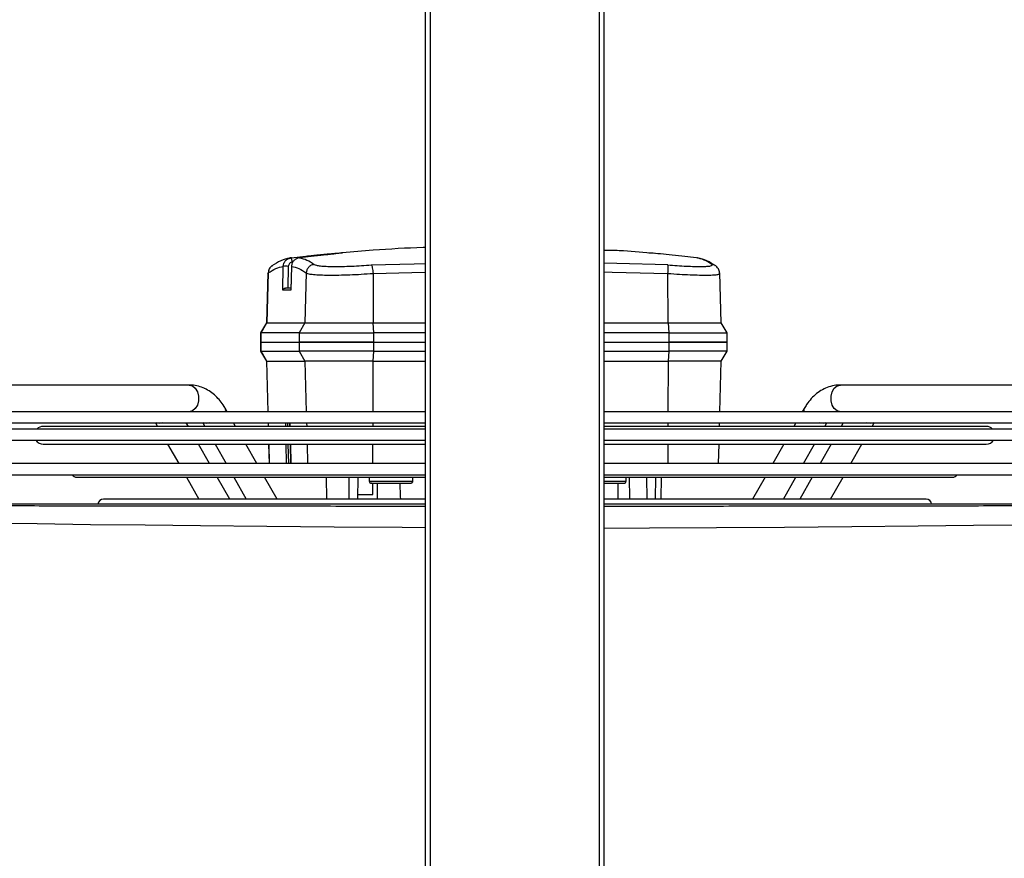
# Model space of a CAD drawing. Header units: millimetres. Extents: x -604189 to 881711, y -381903 to -7297.
# Tile 1003 of 1056: x -541855 to -541634, y -160247 to -160058. Entities that reach past the tile are written whole.
import ezdxf

# ---------------------------------------------------------------- set-up
doc = ezdxf.new("R2010")
doc.units = ezdxf.units.MM
doc.header["$LTSCALE"] = 100
doc.linetypes.add('ACAD_ISO04W100', pattern=[30.5, 24, -3, 0.5, -3])
doc.linetypes.add('CENTER2', pattern=[1.125, 0.75, -0.125, 0.125, -0.125])
doc.layers.get('Defpoints').update_dxf_attribs({"color": 30})
doc.layers.add('Flowair', color=1, linetype='Continuous')
doc.layers.add('OPIS', color=7, linetype='Continuous')
doc.layers.add('osie', color=24, linetype='ACAD_ISO04W100', lineweight=5)
doc.layers.add('strop osie', color=80, linetype='ACAD_ISO04W100', lineweight=5)
doc.styles.get("Standard").update_dxf_attribs({"font": 'romans.shx', "width": 0.5})
doc.dimstyles.new('1 50', dxfattribs={"dimtxt": 150, "dimasz": 80, "dimexe": 1, "dimexo": 1, "dimgap": 20, "dimtad": 1, "dimdec": 0, "dimlfac": 0.1, "dimtxsty": 'Standard', "dimblk": 'ARCHTICK', "dimcen": 200, "dimclrd": 2, "dimadec": 1, "dimazin": 0, "dimtfac": 1, "dimtdec": 0, "dimtmove": 0, "dimatfit": 3, "dimldrblk": 'ARCHTICK', "dimfxl": 120, "dimfxlon": 1, "dimtfill": 1, "dimarcsym": 0})

# ---------------------------------------------------------------- blocks, each defined once
blk = doc.blocks.new('_ArchTick')
at = {"layer": 'strop osie', "color": 0, "const_width": 0.15}
blk.add_lwpolyline([(-0.5, -0.5), (0.5, 0.5)], dxfattribs=at)
blk = doc.blocks.new('*D3281')
at = {"layer": 'Defpoints', "color": 0, "linetype": 'ByBlock', "lineweight": 5, "transparency": 16777216}
for p in [(-552118.94, -159745.28), (-535687.5, -164715.31), (-535410.16, -164715.31)]:
    blk.add_point(p, dxfattribs=at)
at = {"layer": 'OPIS', "color": 0, "linetype": 'Continuous', "lineweight": -2, "transparency": 16777216}
for p, q in [((-535470.16, -159745.28), (-535409.16, -159745.28)), ((-535470.16, -164715.31), (-535409.16, -164715.31))]:
    blk.add_line(p, q, dxfattribs=at)
at = {"layer": 'OPIS', "color": 2, "lineweight": -2, "transparency": 16777216}
blk.add_line((-535410.16, -159745.28), (-535410.16, -164715.31), dxfattribs=at)
at = {"layer": 'OPIS', "color": 2, "linetype": 'ByBlock', "lineweight": -2, "transparency": 16777216, "xscale": 80, "yscale": 80, "zscale": 80}
for p, rotation in [((-535410.16, -159745.28), 90), ((-535410.16, -164715.31), 270)]:
    blk.add_blockref('_ArchTick', p, dxfattribs=dict(at, rotation=rotation))
at = {"layer": 'OPIS', "color": 0, "linetype": 'ByBlock', "lineweight": 13, "transparency": 16777216, "insert": (-535505.16, -162230.3), "char_height": 150, "attachment_point": 5, "rotation": 90, "bg_fill": 3, "box_fill_scale": 1.1, "bg_fill_color": 256, "bg_fill_true_color": 13158600, "bg_fill_transparency": 0}
blk.add_mtext('497', dxfattribs=at)
blk = doc.blocks.new('*D3283')
at = {"layer": 'Defpoints', "color": 0, "linetype": 'ByBlock', "lineweight": 5, "transparency": 16777216}
for p in [(-549860.21, -159420.3), (-548544.07, -179490.3), (-536848.94, -179490.3)]:
    blk.add_point(p, dxfattribs=at)
at = {"layer": 'OPIS', "color": 0, "linetype": 'Continuous', "lineweight": -2, "transparency": 16777216}
for p, q in [((-548604.07, -159420.3), (-548543.07, -159420.3)), ((-548484.07, -179490.3), (-548545.07, -179490.3))]:
    blk.add_line(p, q, dxfattribs=at)
at = {"layer": 'OPIS', "color": 2, "lineweight": -2, "transparency": 16777216}
blk.add_line((-548544.07, -159420.3), (-548544.07, -179490.3), dxfattribs=at)
at = {"layer": 'OPIS', "color": 2, "linetype": 'ByBlock', "lineweight": -2, "transparency": 16777216, "xscale": 80, "yscale": 80, "zscale": 80}
for p, rotation in [((-548544.07, -159420.3), 90), ((-548544.07, -179490.3), 270)]:
    blk.add_blockref('_ArchTick', p, dxfattribs=dict(at, rotation=rotation))
at = {"layer": 'OPIS', "color": 0, "linetype": 'ByBlock', "lineweight": 13, "transparency": 16777216, "insert": (-548639.07, -169455.3), "char_height": 150, "attachment_point": 5, "rotation": 90, "bg_fill": 3, "box_fill_scale": 1.1, "bg_fill_color": 256, "bg_fill_true_color": 13158600, "bg_fill_transparency": 0}
blk.add_mtext('2007', dxfattribs=at)
blk = doc.blocks.new('*D3315')
at = {"layer": 'Defpoints', "color": 0, "linetype": 'ByBlock', "lineweight": 5, "transparency": 16777216}
for p in [(-551668.94, -159870.3), (-536848.94, -159870.3), (-536848.94, -160452.01)]:
    blk.add_point(p, dxfattribs=at)
at = {"layer": 'OPIS', "color": 0, "linetype": 'Continuous', "lineweight": -2, "transparency": 16777216}
for p, q in [((-551668.94, -160392.01), (-551668.94, -160453.01)), ((-536848.94, -160392.01), (-536848.94, -160453.01))]:
    blk.add_line(p, q, dxfattribs=at)
at = {"layer": 'OPIS', "color": 2, "lineweight": -2, "transparency": 16777216}
blk.add_line((-551668.94, -160452.01), (-536848.94, -160452.01), dxfattribs=at)
at = {"layer": 'OPIS', "color": 2, "linetype": 'ByBlock', "lineweight": -2, "transparency": 16777216, "xscale": 80, "yscale": 80, "zscale": 80, "rotation": 180}
blk.add_blockref('_ArchTick', (-551668.94, -160452.01), dxfattribs=at)
at = {"layer": 'OPIS', "color": 2, "linetype": 'ByBlock', "lineweight": -2, "transparency": 16777216, "xscale": 80, "yscale": 80, "zscale": 80}
blk.add_blockref('_ArchTick', (-536848.94, -160452.01), dxfattribs=at)
at = {"layer": 'OPIS', "color": 0, "linetype": 'ByBlock', "lineweight": 13, "transparency": 16777216, "insert": (-544258.94, -160357.01), "char_height": 150, "attachment_point": 5, "bg_fill": 3, "box_fill_scale": 1.1, "bg_fill_color": 256, "bg_fill_true_color": 13158600, "bg_fill_transparency": 0}
blk.add_mtext('1482', dxfattribs=at)
blk = doc.blocks.new('LEO XL 03.2018')
at = {"layer": 'Flowair'}
for p, q in [((11520.15, -6656.63), (11520.15, -6745.81)), ((11515.6, -6659.15), (11515.6, -6745.81)), ((11516.85, -6745.81), (11516.85, -6658.52)), ((11512.97, -6745.81), (11512.97, -6660.46)), ((11511.03, -6745.81), (11511.03, -6661.4)), ((11511.72, -6661.09), (11511.72, -6745.81)), ((11506.78, -6662.96), (11506.78, -6709.29)), ((11509.78, -6663.65), (11509.78, -6745.81)), ((11511.42, -6692.94), (11511.42, -6745.81)), ((11513.42, -6745.81), (11513.42, -6692.94)), ((11517.12, -6745.81), (11517.12, -6696.71)), ((11519.57, -6699.69), (11519.57, -6710.55)), ((11511.42, -6705.75), (11511.03, -6705.52)), ((11515.6, -6708.13), (11513.42, -6706.88)), ((11511.03, -6708.98), (11511.42, -6709.2)), ((11519.57, -6710.39), (11517.12, -6709)), ((11511.42, -6711.05), (11511.03, -6710.83)), ((11513.42, -6710.34), (11515.6, -6711.58)), ((11519.57, -6710.55), (11519.57, -6710.68)), ((11519.57, -6710.68), (11519.57, -6716.01)), ((11515.6, -6713.43), (11513.42, -6712.19)), ((11517.12, -6712.45), (11519.57, -6713.84)), ((11509.4, -6713.35), (11509.78, -6713.57)), ((11511.03, -6714.28), (11511.42, -6714.5)), ((11519.57, -6715.69), (11517.12, -6714.3)), ((11513.42, -6715.64), (11515.6, -6716.88)), ((11519.57, -6716.01), (11519.57, -6745.81)), ((11517.12, -6717.75), (11519.57, -6719.15)), ((11500.94, -6722.01), (11499.81, -6722.66)), ((11501.96, -6721.99), (11500.94, -6722.01)), ((11500.94, -6728.53), (11500.94, -6722.01)), ((11502.98, -6722.01), (11501.96, -6721.99)), ((11501.96, -6728.53), (11501.96, -6721.99)), ((11504.11, -6722.66), (11502.98, -6722.01)), ((11502.98, -6722.01), (11502.98, -6728.53)), ((11499.81, -6722.66), (11494.2, -6722.8)), ((11499.81, -6728.61), (11499.81, -6722.66)), ((11509.78, -6722.81), (11504.11, -6722.66)), ((11504.11, -6722.66), (11504.11, -6728.61)), ((11511.42, -6722.85), (11511.03, -6722.84)), ((11515.58, -6722.96), (11513.42, -6722.9)), ((11515.58, -6722.96), (11515.58, -6728.65)), ((11492.5, -6725.43), (11492.32, -6727.09)), ((11492.56, -6725.25), (11492.5, -6725.43)), ((11493.3, -6728.66), (11492.84, -6745.81)), ((11493.86, -6745.81), (11494.26, -6728.63)), ((11499.81, -6728.61), (11494.26, -6728.63)), ((11499.81, -6728.61), (11500.94, -6728.53)), ((11499.81, -6745.81), (11499.81, -6728.61)), ((11500.94, -6728.53), (11500.94, -6745.81)), ((11500.94, -6728.53), (11501.96, -6728.53)), ((11501.96, -6745.81), (11501.96, -6728.53)), ((11501.96, -6728.53), (11502.98, -6728.53)), ((11502.98, -6745.81), (11502.98, -6728.53)), ((11502.98, -6728.53), (11504.11, -6728.61)), ((11504.11, -6745.81), (11504.11, -6728.61)), ((11504.11, -6728.61), (11509.78, -6728.63)), ((11511.03, -6728.64), (11511.42, -6728.64)), ((11513.42, -6728.64), (11515.58, -6728.65)), ((11515.58, -6728.65), (11515.58, -6745.81)), ((11519.57, -6729.39), (11517.12, -6729.36)), ((11517.12, -6730.04), (11519.57, -6730.06)), ((11517.12, -6731.05), (11519.57, -6731.02)), ((11519.57, -6732.9), (11517.12, -6732.93)), ((11517.56, -6733.32), (11517.12, -6733.31)), ((11517.56, -6738.23), (11517.56, -6733.32)), ((11519.57, -6734.23), (11517.81, -6734.2)), ((11517.12, -6738.24), (11517.56, -6738.23)), ((11493.3, -6761.9), (11492.91, -6745.81)), ((11494.26, -6761.71), (11493.86, -6745.81)), ((11499.81, -6761.69), (11499.81, -6745.81)), ((11500.94, -6745.81), (11500.94, -6761.61)), ((11501.96, -6761.6), (11501.96, -6745.81)), ((11502.98, -6761.61), (11502.98, -6745.81)), ((11504.11, -6761.69), (11504.11, -6745.81)), ((11509.78, -6745.81), (11509.78, -6827.97)), ((11511.03, -6830.24), (11511.03, -6745.81)), ((11511.42, -6745.81), (11511.42, -6798.69)), ((11511.72, -6745.81), (11511.72, -6830.53)), ((11512.97, -6831.16), (11512.97, -6745.81)), ((11513.42, -6798.69), (11513.42, -6745.81)), ((11515.58, -6745.81), (11515.58, -6761.73)), ((11515.6, -6745.81), (11515.6, -6832.48)), ((11516.85, -6833.1), (11516.85, -6745.81)), ((11517.12, -6794.92), (11517.12, -6745.81)), ((11519.57, -6745.81), (11519.57, -6775.58)), ((11520.15, -6745.81), (11520.15, -6835.03)), ((11517.56, -6762.14), (11517.56, -6757.23)), ((11494.26, -6761.71), (11499.81, -6761.69)), ((11500.94, -6761.61), (11499.81, -6761.69)), ((11499.81, -6769.34), (11499.81, -6761.69)), ((11501.96, -6761.6), (11500.94, -6761.61)), ((11500.94, -6769.98), (11500.94, -6761.61)), ((11502.98, -6761.61), (11501.96, -6761.6)), ((11501.96, -6770), (11501.96, -6761.6)), ((11504.11, -6761.69), (11502.98, -6761.61)), ((11502.98, -6761.61), (11502.98, -6769.98)), ((11504.11, -6761.69), (11504.11, -6769.34)), ((11509.78, -6761.71), (11504.11, -6761.69)), ((11511.42, -6761.71), (11511.03, -6761.71)), ((11515.58, -6761.73), (11513.42, -6761.72)), ((11515.58, -6761.73), (11515.58, -6769.04)), ((11517.12, -6762.15), (11517.56, -6762.14)), ((11517.81, -6761.26), (11519.57, -6761.23)), ((11519.06, -6761.72), (11517.81, -6761.72)), ((11519.06, -6763.42), (11519.06, -6761.72)), ((11519.57, -6763.42), (11517.12, -6763.39)), ((11519.57, -6764.39), (11517.12, -6764.4)), ((11517.12, -6766.95), (11519.57, -6766.93)), ((11492.32, -6768.3), (11492.5, -6769.96)), ((11492.32, -6768.3), (11492.32, -6768.3)), ((11492.5, -6770.89), (11492.32, -6769.23)), ((11494.21, -6769.19), (11499.81, -6769.34)), ((11499.81, -6769.34), (11500.94, -6769.98)), ((11499.81, -6773.61), (11499.81, -6769.34)), ((11502.98, -6769.98), (11504.11, -6769.34)), ((11504.11, -6769.34), (11509.78, -6769.19)), ((11504.11, -6773.61), (11504.11, -6769.34)), ((11511.03, -6769.16), (11511.42, -6769.15)), ((11513.42, -6769.1), (11515.58, -6769.04)), ((11515.58, -6769.04), (11515.58, -6770.91)), ((11492.5, -6769.97), (11492.5, -6769.96)), ((11492.57, -6771.1), (11492.5, -6770.89)), ((11492.53, -6770.97), (11492.5, -6770.89)), ((11493.47, -6770.85), (11496.1, -6770.93)), ((11493.47, -6770.85), (11496.15, -6770.93)), ((11493.47, -6770.85), (11493.47, -6770.85)), ((11495.91, -6770.92), (11495.91, -6771.52)), ((11496.15, -6770.93), (11496.15, -6771.83)), ((11500.94, -6769.98), (11501.96, -6770)), ((11500.94, -6769.98), (11500.94, -6774.25)), ((11501.96, -6770), (11502.98, -6769.98)), ((11501.96, -6774.27), (11501.96, -6770)), ((11502.98, -6774.25), (11502.98, -6769.98)), ((11513.42, -6770.97), (11515.58, -6770.91)), ((11515.58, -6770.91), (11513.42, -6770.97)), ((11515.58, -6770.91), (11515.58, -6770.91)), ((11493.47, -6771.21), (11495.91, -6771.26)), ((11496.15, -6771.83), (11493.47, -6771.77)), ((11511.03, -6771.04), (11511.42, -6771.03)), ((11511.42, -6771.03), (11511.03, -6771.04)), ((11511.42, -6771.26), (11511.03, -6771.27)), ((11511.03, -6771.54), (11511.42, -6771.54)), ((11515.58, -6771.16), (11513.42, -6771.21)), ((11513.42, -6771.49), (11515.58, -6771.44)), ((11515.58, -6771.44), (11515.58, -6773.31)), ((11519.57, -6772.47), (11517.12, -6773.87)), ((11494.2, -6773.51), (11499.81, -6773.66)), ((11494.21, -6773.46), (11499.81, -6773.61)), ((11494.27, -6773.49), (11494.21, -6773.46)), ((11500.94, -6774.25), (11499.81, -6773.61)), ((11499.81, -6773.66), (11499.81, -6773.61)), ((11499.81, -6773.66), (11500.94, -6774.31)), ((11501.96, -6774.27), (11500.94, -6774.25)), ((11500.94, -6774.31), (11500.94, -6774.25)), ((11502.98, -6774.25), (11501.96, -6774.27)), ((11501.96, -6774.33), (11501.96, -6774.27)), ((11504.11, -6773.61), (11502.98, -6774.25)), ((11502.98, -6774.31), (11504.11, -6773.66)), ((11502.98, -6774.25), (11502.98, -6774.31)), ((11509.78, -6773.46), (11504.11, -6773.61)), ((11504.11, -6773.66), (11509.78, -6773.51)), ((11504.11, -6773.61), (11504.11, -6773.66)), ((11511.42, -6773.42), (11511.03, -6773.43)), ((11511.03, -6773.48), (11511.42, -6773.47)), ((11515.58, -6773.31), (11513.42, -6773.36)), ((11513.42, -6773.42), (11515.58, -6773.36)), ((11515.58, -6773.31), (11515.58, -6773.36)), ((11500.94, -6774.31), (11501.96, -6774.33)), ((11501.96, -6774.33), (11502.98, -6774.31)), ((11515.6, -6774.74), (11513.42, -6775.98)), ((11517.12, -6777.32), (11519.57, -6775.93)), ((11519.57, -6775.58), (11519.57, -6775.73)), ((11519.57, -6775.73), (11519.57, -6781.06)), ((11511.42, -6777.12), (11511.03, -6777.34)), ((11509.78, -6778.05), (11509.4, -6778.27)), ((11513.42, -6779.43), (11515.6, -6778.19)), ((11519.57, -6777.78), (11517.12, -6779.17)), ((11511.03, -6780.8), (11511.42, -6780.57)), ((11515.6, -6780.04), (11513.42, -6781.28)), ((11517.12, -6782.63), (11519.57, -6781.23)), ((11519.57, -6781.06), (11519.57, -6791.94)), ((11506.78, -6782.33), (11506.78, -6828.66)), ((11511.42, -6782.42), (11511.03, -6782.65)), ((11513.42, -6784.74), (11515.6, -6783.49)), ((11511.03, -6786.1), (11511.42, -6785.88))]:
    blk.add_line(p, q, dxfattribs=at)
at = {"layer": 'Flowair', "flags": 128}
for points in [[(11522.83, -6745.81), (11522.81, -6730.7), (11522.77, -6723.2), (11522.73, -6715.56), (11522.66, -6708.01), (11522.59, -6700.58), (11522.52, -6694.35), (11522.45, -6688.23), (11522.37, -6682.25), (11522.28, -6676.29), (11522.19, -6670.48), (11522.1, -6664.86), (11522.1, -6664.86), (11522.1, -6664.86)], [(11511.03, -6705.61), (11511.08, -6705.92), (11511.03, -6706.32)], [(11509.78, -6709.29), (11509.69, -6709.66), (11509.43, -6709.98), (11509.03, -6710.21), (11508.54, -6710.34), (11508.02, -6710.34), (11507.53, -6710.21), (11507.13, -6709.98), (11506.87, -6709.66), (11506.78, -6709.29), (11506.78, -6709.29)], [(11511.03, -6710.92), (11511.08, -6711.22), (11511.03, -6711.62)], [(11522.83, -6745.81), (11522.81, -6750.93), (11522.77, -6758.43), (11522.73, -6766.06), (11522.66, -6773.61), (11522.59, -6781.04), (11522.52, -6787.27), (11522.45, -6793.39), (11522.37, -6799.37), (11522.28, -6805.34), (11522.19, -6811.14), (11522.1, -6816.76), (11522.1, -6816.76), (11522.1, -6816.76)], [(11511.03, -6780), (11511.08, -6780.4), (11511.03, -6780.71)], [(11506.78, -6782.33), (11506.87, -6781.96), (11507.13, -6781.65), (11507.53, -6781.41), (11508.02, -6781.28), (11508.54, -6781.28), (11509.03, -6781.41), (11509.43, -6781.65), (11509.69, -6781.96), (11509.78, -6782.33), (11509.78, -6782.33)], [(11511.03, -6785.3), (11511.08, -6785.7), (11511.03, -6786.01)]]:
    blk.add_lwpolyline(points, dxfattribs=at)
at = {"layer": 'Flowair'}
for centre, radius, start, end in [((11512.42, -6692.94), 1, 133.9603, 180), ((11512.42, -6692.94), 1, 0, 56.2314), ((11516.5, -6696.71), 0.625, 0, 55.6699), ((11520.2, -6699.69), 0.625, 94.6574, 180), ((11509.58, -6712.97), 0.427, 244.7836, 297.4536), ((11517.56, -6733.57), 0.25, 0, 89), ((11517.56, -6737.98), 0.25, 271, 0), ((11517.56, -6761.89), 0.25, 271, 0), ((11499.87, -6771.49), 6.41, 177.4966, 182.5034), ((11509.58, -6778.66), 0.427, 62.5519, 115.1736), ((11520.2, -6791.94), 0.625, 180, 265.3426), ((11516.5, -6794.92), 0.625, 304.3301, 0), ((11512.42, -6798.69), 1, 180, 226.0397), ((11512.42, -6798.69), 1, 303.7686, 0)]:
    blk.add_arc(centre, radius, start, end, dxfattribs=at)
for centre, major_axis, start_param, end_param in [((11533.07, -6759.37), (-73.36, -0.12), 4.925425, 4.931538), ((11549.86, -6759.34), (-39.77, -0.06), 5.578263, 5.64982)]:
    blk.add_ellipse(centre, major_axis=major_axis, ratio=0.030213, start_param=start_param, end_param=end_param, dxfattribs=at)
for points, knots in [([(11520.32, -6666.23), (11520.32, -6666.62), (11520.33, -6668.36), (11520.33, -6671.45), (11520.34, -6675.59), (11520.34, -6679.76), (11520.34, -6683.96), (11520.35, -6688.07), (11520.35, -6692.23), (11520.36, -6696.5), (11520.37, -6700.9), (11520.37, -6705.36), (11520.38, -6709.86), (11520.38, -6714.38), (11520.39, -6718.95), (11520.39, -6723.55), (11520.4, -6728.19), (11520.4, -6732.28), (11520.4, -6734.83), (11520.4, -6745.81)], [0, 0, 0, 0, 0.018949, 0.085033, 0.147759, 0.214142, 0.277374, 0.338005, 0.397297, 0.459491, 0.522103, 0.584911, 0.64764, 0.710001, 0.77201, 0.834836, 0.897586, 0.960368, 1, 1, 1, 1]), ([(11506.8, -6709.29), (11506.8, -6709.46), (11506.79, -6709.9), (11506.97, -6710.58), (11507.29, -6711.31), (11507.73, -6711.98), (11508.29, -6712.57), (11508.86, -6713.03), (11509.26, -6713.26), (11509.41, -6713.34)], [0, 0, 0, 0, 0.101444, 0.269509, 0.425933, 0.58458, 0.744794, 0.904933, 1, 1, 1, 1]), ([(11501.96, -6722.02), (11501.96, -6722.01), (11501.96, -6721.98), (11501.96, -6722.21), (11501.96, -6722.72), (11501.96, -6723.51), (11501.96, -6724.52), (11501.96, -6725.73), (11501.96, -6727.08), (11501.96, -6728.04), (11501.96, -6728.53)], [0, 0, 0, 0, 0.047125, 0.18325, 0.319375, 0.4555, 0.591625, 0.72775, 0.863875, 1, 1, 1, 1]), ([(11493.41, -6723.28), (11493.2, -6723.61), (11492.78, -6724.27), (11492.62, -6724.93), (11492.54, -6725.26)], [0, 0, 0, 0, 0.501125, 1, 1, 1, 1]), ([(11493.43, -6723.29), (11493.4, -6723.33), (11493.29, -6723.45), (11493.27, -6723.61), (11493.25, -6723.73)], [0, 0, 0, 0, 0.292475, 1, 1, 1, 1]), ([(11494.33, -6722.85), (11494.16, -6722.85), (11493.83, -6722.84), (11493.55, -6723.13), (11493.41, -6723.28)], [0, 0, 0, 0, 0.502539, 1, 1, 1, 1]), ([(11494.26, -6728.63), (11494.29, -6728.19), (11494.35, -6727.33), (11494.41, -6726.13), (11494.45, -6725.06), (11494.45, -6724.15), (11494.43, -6723.46), (11494.39, -6723.01), (11494.34, -6722.91), (11494.32, -6722.87)], [0, 0, 0, 0, 0.151342, 0.296811, 0.445793, 0.593461, 0.741775, 0.889975, 1, 1, 1, 1]), ([(11494.32, -6722.87), (11494.32, -6722.85), (11494.3, -6722.79), (11494.28, -6722.82), (11494.27, -6722.83)], [0, 0, 0, 0, 0.425316, 1, 1, 1, 1]), ([(11493.25, -6723.73), (11493.06, -6724.01), (11492.7, -6724.58), (11492.57, -6725.15), (11492.5, -6725.43)], [0, 0, 0, 0, 0.499252, 1, 1, 1, 1]), ([(11493.3, -6728.66), (11493.33, -6728.3), (11493.39, -6727.58), (11493.45, -6726.55), (11493.48, -6725.63), (11493.49, -6724.84), (11493.47, -6724.23), (11493.42, -6723.84), (11493.34, -6723.65), (11493.28, -6723.7), (11493.25, -6723.73)], [0, 0, 0, 0, 0.122301, 0.246543, 0.372398, 0.499357, 0.62646, 0.752584, 0.877238, 1, 1, 1, 1]), ([(11492.55, -6725.21), (11492.54, -6725.25), (11492.53, -6725.3), (11492.53, -6725.34), (11492.53, -6725.35)], [0, 0, 0, 0, 0.924968, 1, 1, 1, 1]), ([(11492.32, -6727.09), (11492.27, -6727.57), (11492.17, -6728.52), (11492.05, -6729.79), (11491.98, -6730.57), (11491.97, -6730.74), (11491.97, -6730.76)], [0, 0, 0, 0, 0.317594, 0.634709, 0.951831, 1, 1, 1, 1]), ([(11494.26, -6728.63), (11494.15, -6728.62), (11493.92, -6728.61), (11493.61, -6728.61), (11493.38, -6728.62), (11493.33, -6728.65), (11493.3, -6728.66)], [0, 0, 0, 0, 0.241938, 0.500002, 0.758066, 1, 1, 1, 1]), ([(11492.04, -6730.13), (11491.93, -6731.29), (11491.75, -6733.18), (11491.65, -6735.08), (11491.61, -6745.81)], [0, 0, 0, 0, 0.615742, 1, 1, 1, 1]), ([(11517.81, -6738.07), (11517.81, -6738.07), (11517.81, -6734.83), (11517.81, -6734.06), (11517.81, -6733.61), (11517.81, -6733.61), (11517.81, -6733.61)], [0, 0, 0, 0, 0.27217, 0.544337, 0.816504, 1, 1, 1, 1]), ([(11491.61, -6745.81), (11491.36, -6755.9), (11491.41, -6757.87), (11491.59, -6760.98), (11491.85, -6764), (11491.95, -6765.15)], [0, 0, 0, 0, 0.02872, 0.630038, 1, 1, 1, 1]), ([(11520.4, -6745.81), (11520.4, -6757.23), (11520.4, -6760.22), (11520.39, -6764.74), (11520.39, -6769.37), (11520.39, -6773.98), (11520.38, -6778.56), (11520.38, -6783.09), (11520.37, -6787.58), (11520.36, -6792.03), (11520.36, -6796.42), (11520.35, -6800.75), (11520.35, -6804.95), (11520.34, -6809), (11520.34, -6812.96), (11520.33, -6816.93), (11520.33, -6821), (11520.32, -6823.84), (11520.32, -6825.3), (11520.32, -6825.39)], [0, 0, 0, 0, 0.057334, 0.120037, 0.182701, 0.245424, 0.308292, 0.371072, 0.433472, 0.496202, 0.559022, 0.621619, 0.683756, 0.743805, 0.80289, 0.864258, 0.928299, 0.995584, 1, 1, 1, 1]), ([(11517.81, -6757.56), (11517.8, -6757.51), (11517.8, -6757.44), (11517.75, -6757.34), (11517.69, -6757.27), (11517.63, -6757.23), (11517.58, -6757.23), (11517.56, -6757.23)], [0, 0, 0, 0, 0.277446, 0.519151, 0.707267, 0.863248, 1, 1, 1, 1]), ([(11517.81, -6758.98), (11517.81, -6758.72), (11517.81, -6758.19), (11517.81, -6757.77), (11517.81, -6757.56)], [0, 0, 0, 0, 0.498578, 1, 1, 1, 1]), ([(11517.81, -6761.85), (11517.81, -6761.86), (11517.81, -6761.91), (11517.81, -6761.59), (11517.81, -6760.93), (11517.81, -6760), (11517.81, -6759.32), (11517.81, -6758.98)], [0, 0, 0, 0, 0.075317, 0.306488, 0.537658, 0.768829, 1, 1, 1, 1]), ([(11493.25, -6768.3), (11493.28, -6768.23), (11493.34, -6768.1), (11493.42, -6767.63), (11493.47, -6766.98), (11493.49, -6766.15), (11493.48, -6765.18), (11493.45, -6764.11), (11493.39, -6763), (11493.33, -6762.27), (11493.3, -6761.9)], [0, 0, 0, 0, 0.122763, 0.247314, 0.37334, 0.500337, 0.627363, 0.753291, 0.87764, 1, 1, 1, 1]), ([(11493.3, -6761.9), (11493.33, -6761.89), (11493.38, -6761.85), (11493.61, -6761.79), (11493.92, -6761.74), (11494.15, -6761.72), (11494.26, -6761.71)], [0, 0, 0, 0, 0.241936, 0.499991, 0.758061, 1, 1, 1, 1]), ([(11494.21, -6769.19), (11494.24, -6769.11), (11494.31, -6768.95), (11494.38, -6768.39), (11494.43, -6767.64), (11494.45, -6766.67), (11494.45, -6765.56), (11494.41, -6764.33), (11494.35, -6763.02), (11494.29, -6762.15), (11494.26, -6761.71)], [0, 0, 0, 0, 0.128322, 0.249922, 0.376188, 0.499732, 0.624646, 0.749467, 0.874474, 1, 1, 1, 1]), ([(11501.96, -6761.6), (11501.96, -6762.09), (11501.96, -6763.07), (11501.96, -6764.54), (11501.96, -6765.92), (11501.96, -6767.17), (11501.96, -6768.25), (11501.96, -6769.11), (11501.96, -6769.73), (11501.96, -6769.91), (11501.96, -6770)], [0, 0, 0, 0, 0.125, 0.25, 0.375, 0.5, 0.625, 0.75, 0.875, 1, 1, 1, 1]), ([(11491.97, -6765.54), (11491.95, -6765.38), (11491.94, -6765.16), (11491.94, -6765.13), (11491.95, -6765.17), (11491.97, -6765.28), (11492, -6765.45), (11492.03, -6765.68), (11492.06, -6765.98), (11492.1, -6766.27), (11492.13, -6766.54), (11492.14, -6766.61)], [0, 0, 0, 0, 0.231997, 0.327403, 0.423631, 0.519775, 0.638753, 0.733909, 0.805787, 0.948045, 1, 1, 1, 1]), ([(11491.96, -6765.24), (11491.96, -6765.24), (11491.97, -6765.24), (11492, -6765.45), (11492.05, -6765.89), (11492.11, -6766.37), (11492.14, -6766.61)], [0, 0, 0, 0, 0.127718, 0.395991, 0.695186, 1, 1, 1, 1]), ([(11492.32, -6769.23), (11492.31, -6769.16), (11492.3, -6769.02), (11492.28, -6768.82), (11492.26, -6768.61), (11492.23, -6768.33), (11492.19, -6767.98), (11492.15, -6767.53), (11492.1, -6767.04), (11492.05, -6766.57), (11492.02, -6766.16), (11491.99, -6765.89), (11491.98, -6765.73), (11491.97, -6765.6), (11491.97, -6765.56), (11491.97, -6765.54)], [0, 0, 0, 0, 0.045708, 0.091028, 0.136098, 0.181059, 0.276173, 0.371288, 0.491626, 0.629483, 0.741253, 0.853602, 0.898031, 0.941696, 1, 1, 1, 1]), ([(11492.14, -6766.61), (11492.15, -6766.73), (11492.18, -6767.02), (11492.25, -6767.59), (11492.3, -6768.05), (11492.32, -6768.3)], [0, 0, 0, 0, 0.243292, 0.582835, 1, 1, 1, 1]), ([(11492.5, -6769.96), (11492.57, -6769.68), (11492.7, -6769.13), (11493.06, -6768.57), (11493.25, -6768.3)], [0, 0, 0, 0, 0.500746, 1, 1, 1, 1]), ([(11493.25, -6768.3), (11493.27, -6768.41), (11493.32, -6768.65), (11493.55, -6768.94), (11493.86, -6769.14), (11494.09, -6769.18), (11494.21, -6769.19)], [0, 0, 0, 0, 0.241808, 0.499996, 0.758187, 1, 1, 1, 1]), ([(11493.47, -6770.85), (11493.53, -6770.57), (11493.66, -6770.01), (11494.03, -6769.47), (11494.21, -6769.19)], [0, 0, 0, 0, 0.499997, 1, 1, 1, 1]), ([(11492.5, -6769.96), (11492.53, -6770.08), (11492.58, -6770.31), (11492.81, -6770.6), (11493.11, -6770.8), (11493.35, -6770.83), (11493.47, -6770.85)], [0, 0, 0, 0, 0.25278, 0.500297, 0.747693, 1, 1, 1, 1]), ([(11492.53, -6770.86), (11492.53, -6770.86), (11492.51, -6770.87), (11492.51, -6770.88), (11492.5, -6770.89)], [0, 0, 0, 0, 0.003139, 1, 1, 1, 1]), ([(11492.53, -6770.85), (11492.53, -6770.9), (11492.52, -6770.98), (11492.54, -6771.07), (11492.55, -6771.11)], [0, 0, 0, 0, 0.505498, 1, 1, 1, 1]), ([(11492.99, -6770.77), (11492.93, -6770.78), (11492.83, -6770.79), (11492.72, -6770.81), (11492.64, -6770.83), (11492.57, -6770.84), (11492.55, -6770.86), (11492.53, -6770.86)], [0, 0, 0, 0, 0.315319, 0.484973, 0.658164, 0.831386, 1, 1, 1, 1]), ([(11492.99, -6770.77), (11493, -6770.83), (11493.03, -6770.94), (11493.14, -6771.08), (11493.29, -6771.18), (11493.41, -6771.2), (11493.47, -6771.21)], [0, 0, 0, 0, 0.247929, 0.497698, 0.748621, 1, 1, 1, 1]), ([(11496.15, -6770.93), (11496.15, -6770.93), (11496.13, -6770.93), (11496.12, -6770.93), (11496.1, -6770.93)], [0, 0, 0, 0, 0.040782, 1, 1, 1, 1]), ([(11492.54, -6771.06), (11492.62, -6771.39), (11492.78, -6772.05), (11493.2, -6772.71), (11493.41, -6773.04)], [0, 0, 0, 0, 0.498875, 1, 1, 1, 1]), ([(11493.47, -6771.77), (11493.36, -6771.75), (11493.12, -6771.72), (11492.81, -6771.52), (11492.62, -6771.3), (11492.58, -6771.14), (11492.57, -6771.1)], [0, 0, 0, 0, 0.285614, 0.59058, 0.895542, 1, 1, 1, 1]), ([(11494.21, -6773.46), (11494.03, -6773.18), (11493.66, -6772.61), (11493.53, -6772.05), (11493.47, -6771.77)], [0, 0, 0, 0, 0.500003, 1, 1, 1, 1]), ([(11496.15, -6771.83), (11496.15, -6771.83), (11496.13, -6771.82), (11496.08, -6771.81), (11495.99, -6771.75), (11495.92, -6771.65), (11495.91, -6771.56), (11495.91, -6771.52)], [0, 0, 0, 0, 0.005524, 0.138563, 0.509741, 0.777705, 1, 1, 1, 1]), ([(11515.58, -6771.16), (11515.58, -6771.19), (11515.58, -6771.26), (11515.58, -6771.35), (11515.58, -6771.41), (11515.58, -6771.43), (11515.58, -6771.44)], [0, 0, 0, 0, 0.250003, 0.500007, 0.750007, 1, 1, 1, 1]), ([(11493.41, -6773.04), (11493.55, -6773.2), (11493.75, -6773.43), (11493.99, -6773.43), (11494.07, -6773.43)], [0, 0, 0, 0, 0.678888, 1, 1, 1, 1]), ([(11493.43, -6773.03), (11493.47, -6773.09), (11493.58, -6773.25), (11493.86, -6773.42), (11494.1, -6773.45), (11494.21, -6773.46)], [0, 0, 0, 0, 0.243011, 0.633902, 1, 1, 1, 1]), ([(11509.41, -6778.28), (11509.33, -6778.32), (11509.02, -6778.48), (11508.55, -6778.84), (11507.99, -6779.35), (11507.52, -6779.93), (11507.15, -6780.58), (11506.9, -6781.29), (11506.77, -6781.88), (11506.79, -6782.23), (11506.8, -6782.33)], [0, 0, 0, 0, 0.049243, 0.191727, 0.337168, 0.48486, 0.634473, 0.78626, 0.941264, 1, 1, 1, 1]), ([(11509.41, -6778.28), (11509.33, -6778.32), (11509.02, -6778.48), (11508.54, -6778.84), (11507.99, -6779.35), (11507.52, -6779.93), (11507.29, -6780.37), (11507.17, -6780.59)], [0, 0, 0, 0, 0.077577, 0.302156, 0.531395, 0.764183, 1, 1, 1, 1])]:
    blk.add_open_spline(points, degree=3, knots=knots, dxfattribs=at)
blk = doc.blocks.new('konsola obrotowa XL 03.2018')
blk.add_wipeout([(11290.1, -6456.08), (11290.1, -6476.08), (11559.13, -6476.08), (11559.13, -6456.08)]).dxf.layer = 'Flowair'
at = {"layer": 'Flowair'}
for p, q in [((11343.93, -6456.08), (11559.13, -6456.08)), ((11558.63, -6456.58), (11343.65, -6456.58)), ((11343.65, -6475.58), (11558.63, -6475.58)), ((11559.13, -6476.08), (11343.93, -6476.08))]:
    blk.add_line(p, q, dxfattribs=at)

msp = doc.modelspace()

# ---------------------------------------------------------------- hatches: boundary and pattern name
at = {"layer": 'OPIS', "linetype": 'ByBlock', "lineweight": 9}
h = msp.add_hatch(dxfattribs=at)
h.set_pattern_fill('ANSI36', color=0, scale=150)
h.set_pattern_definition([(45, (-306927.96, 32475.8), (252.5697, 926.0889), [1190.625, -238.125, 0, -238.125])])
h.paths.add_polyline_path([(-556073.92, -159870.3), (-556073.92, -161086.41), (-553567.18, -161086.41), (-553567.18, -159870.3)], flags=17)
h.paths.add_polyline_path([(-552198.92, -159870.3), (-553567.18, -159870.3), (-553567.18, -161086.41), (-556073.92, -161086.41), (-556073.92, -159870.3), (-556159.64, -159870.3), (-558143.92, -159870.3), (-558143.92, -160550.3), (-558143.92, -166895.28), (-553898.92, -166895.28), (-553898.92, -166928.69), (-553798.92, -166928.69, -0.267949), (-553348.92, -166149.27), (-553348.92, -165917.81, -0.414214), (-553691.86, -165574.88, -1), (-553005.98, -165574.88, -0.414214), (-553348.92, -165917.81), (-553348.92, -166149.27, 0.267949), (-553798.92, -166928.69), (-553798.92, -166988.69), (-553898.92, -166988.69), (-553898.92, -167020.26), (-552798.92, -167020.26), (-552798.92, -166988.69), (-552898.92, -166988.69), (-552898.92, -166928.69), (-552798.92, -166928.69), (-552798.92, -166895.28), (-552198.92, -166895.28)])
h.paths.add_polyline_path([(-536848.94, -159870.3), (-551668.94, -159870.3), (-551668.94, -164595.3), (-551663.99, -164595.3), (-551663.99, -164835.3), (-551667.26, -174525.3), (-551663.99, -174525.3), (-551663.99, -174765.3), (-551668.94, -179490.3), (-546883.97, -179490.3), (-546883.97, -179490.29), (-546643.97, -179490.29), (-541863.97, -179490.3), (-541863.97, -179490.29), (-541623.97, -179490.29), (-536848.94, -179490.3)])
h.paths.add_polyline_path([(-557762.33, -163516.72), (-557762.33, -163248.86), (-557987.33, -163248.86), (-557987.33, -163516.72)], flags=24)
h.paths.add_polyline_path([(-558062.4, -162687.18), (-557524.54, -162687.18), (-557524.54, -162462.18), (-558062.4, -162462.18)], flags=24)
h.paths.add_polyline_path([(-555574.23, -163637.66), (-555059.11, -163637.66), (-555059.11, -163538.32), (-555574.23, -163538.32)], flags=24)
h.paths.add_polyline_path([(-555574.15, -163527.65), (-555098.95, -163527.65), (-555098.95, -163428.38), (-555574.15, -163428.38)], flags=24)
h.paths.add_polyline_path([(-555976.22, -163645.14), (-555589.82, -163645.14), (-555589.82, -163529.76), (-555976.22, -163529.76)], flags=24)
h.paths.add_polyline_path([(-555935.57, -163533.4), (-555753.72, -163533.4), (-555753.72, -163435.37), (-555935.57, -163435.37)], flags=24)

# ---------------------------------------------------------------- next in the draw order: dimensions: what is measured, and where the dimension line sits
at = {"layer": 'OPIS', "color": 0, "linetype": 'ByBlock', "lineweight": 13}
dim = msp.add_linear_dim(base=(-535410.16, -164715.31), p1=(-552118.94, -159745.28), p2=(-535687.5, -164715.31), angle=90, dimstyle='1 50', override={"dimtmove": 1, "dimfxl": 60, "dimarcsym": 1}, dxfattribs=at)
dim.commit()
dim.dimension.update_dxf_attribs({"geometry": '*D3281', "text_midpoint": (-535505.16, -162230.3)})

# ---------------------------------------------------------------- next in the draw order: dimensions: what is measured, and where the dimension line sits
dim = msp.add_linear_dim(base=(-548544.07, -179490.3), p1=(-549860.21, -159420.3), p2=(-536848.94, -179490.3), angle=90, dimstyle='1 50', override={"dimfxl": 60, "dimarcsym": 1}, dxfattribs=at)
dim.commit()
dim.dimension.update_dxf_attribs({"geometry": '*D3283', "text_midpoint": (-548639.07, -169455.3)})

# ---------------------------------------------------------------- next in the draw order: dimensions: what is measured, and where the dimension line sits
dim = msp.add_linear_dim(base=(-536848.94, -160452.01), p1=(-551668.94, -159870.3), p2=(-536848.94, -159870.3), dimstyle='1 50', override={"dimfxl": 60, "dimarcsym": 1}, dxfattribs=at)
dim.commit()
dim.dimension.update_dxf_attribs({"geometry": '*D3315', "text_midpoint": (-544258.94, -160357.01)})

# ---------------------------------------------------------------- next in the draw order: linework, layer by layer
at = {"layer": 'osie', "color": 0, "linetype": 'CENTER2', "ltscale": 5}
msp.add_lwpolyline([(-541748.93, -155439.51), (-541748.92, -181399.12)], dxfattribs=at)

# ---------------------------------------------------------------- next in the draw order: block references
at = {"layer": 'Flowair', "xscale": 2, "yscale": 2, "zscale": 2, "rotation": 270}
msp.add_blockref('LEO XL 03.2018', (-528252.35, -137126.88), dxfattribs=at)

# ---------------------------------------------------------------- next in the draw order: block references
msp.add_blockref('konsola obrotowa XL 03.2018', (-528811.81, -137291.1), dxfattribs=at)

doc.saveas('drawing.dxf')
